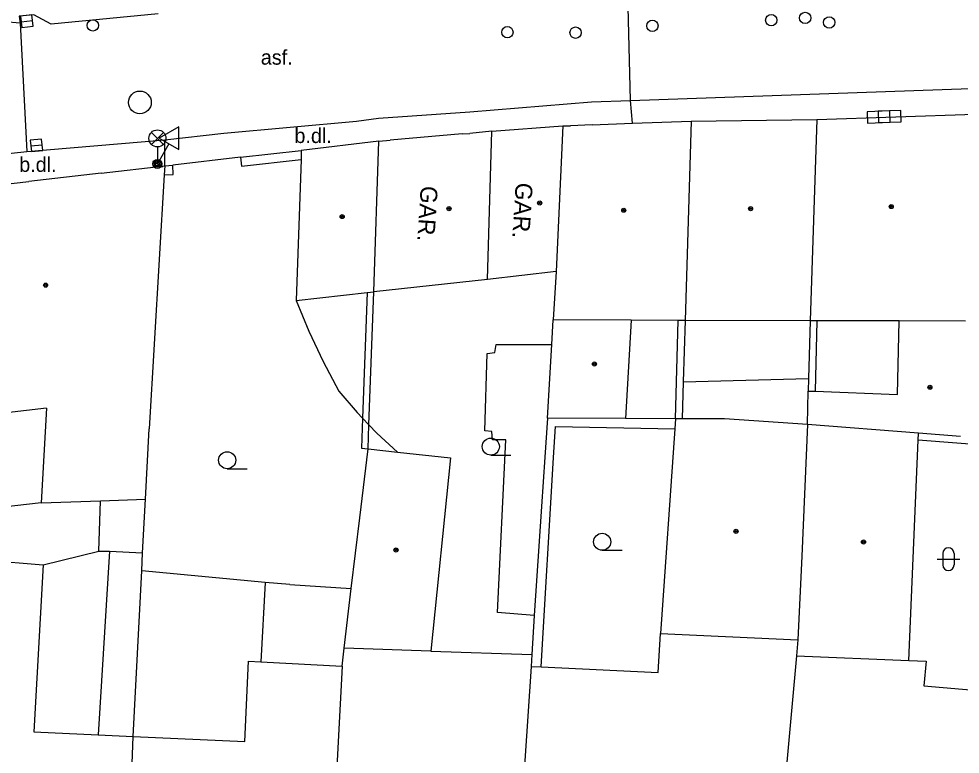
# Model space of a CAD drawing. Extents: x -596229 to -595156, y -1161237 to -1159376.
# Drawn here: x -595584.19 to -595542.77, y -1160915.51 to -1160883.13 of the extents above; entities that cross this region are included whole.
import ezdxf

# ---------------------------------------------------------------- set-up
doc = ezdxf.new("R2010")
doc.units = 0
for name, color, linetype in [('DOP - kresba z DSPS bez souradnic', 7, 'Continuous'), ('DOP - rozhrani ploch obecne', 7, 'Continuous'), ('Level 24', 7, 'Continuous'), ('Level 27', 7, 'Continuous'), ('Level 28', 7, 'Continuous'), ('Level 31', 7, 'Continuous'), ('Level 33', 7, 'Continuous'), ('Level 34', 7, 'Continuous'), ('Level 36', 7, 'Continuous'), ('Level 39', 7, 'Continuous'), ('Specificka linie pasportu komunikaci', 7, 'Continuous'), ('TM - budovy zdene_ betonove - VP', 7, 'Continuous'), ('TM - komunikace - VP', 7, 'Continuous'), ('TM - letecke snimky - pomocna linie', 7, 'Continuous'), ('TM - plot zdeny_ ohradni zed - VP', 7, 'Continuous'), ('TM - podezdivka plotu - VP', 7, 'Continuous'), ('TM - popis objektu', 7, 'Continuous'), ('TM - popis povrchu', 7, 'Continuous'), ('TM - rozhrani ploch obecne - VP', 7, 'Continuous'), ('TM - vstup do budovy - nerozlisene', 7, 'Continuous'), ('TM - vstup do budovy - zdene_ betonove', 7, 'Continuous')]:
    doc.layers.add(name, color=color, linetype=linetype)

msp = doc.modelspace()

# ---------------------------------------------------------------- linework, layer by layer
at = {"layer": 'DOP - kresba z DSPS bez souradnic'}
for points in [[(-595555.3, -1160900.75), (-595555.17, -1160896.41)], [(-595549.07, -1160896.43), (-595549.15, -1160899.52)], [(-595554.95, -1160899.12), (-595549.44, -1160898.97)], [(-595560.66, -1160902.45), (-595560.58, -1160901.08)], [(-595560.58, -1160901.08), (-595555.33, -1160901.18)], [(-595541.02, -1160901.96), (-595544.61, -1160901.68)], [(-595561.2, -1160911.67), (-595560.66, -1160902.45)], [(-595580.67, -1160906.57), (-595580.59, -1160904.35)], [(-595580.2, -1160906.58), (-595580.7, -1160914.66)], [(-595573.35, -1160907.95), (-595573.54, -1160911.45)], [(-595572.27, -1160908.04), (-595573.35, -1160907.95)], [(-595572.27, -1160908.04), (-595569.56, -1160908.21)]]:
    msp.add_lwpolyline(points, dxfattribs=at)
at = {"layer": 'DOP - rozhrani ploch obecne'}
for points in [[(-595554.87, -1160896.41), (-595554.95, -1160899.12)], [(-595549.37, -1160896.43), (-595549.44, -1160898.97)], [(-595554.95, -1160899.12), (-595555, -1160900.75)], [(-595549.44, -1160898.97), (-595549.45, -1160899.52)], [(-595560.93, -1160900.72), (-595561.04, -1160902.44)], [(-595555.3, -1160900.75), (-595557.5, -1160900.73)], [(-595569.11, -1160902.03), (-595568.82, -1160902.06)], [(-595561.04, -1160902.44), (-595561.19, -1160904.6)], [(-595578.74, -1160906.64), (-595578.61, -1160904.28)], [(-595561.19, -1160904.6), (-595561.51, -1160909.41)], [(-595583.11, -1160907.18), (-595580.67, -1160906.57)], [(-595580.67, -1160906.57), (-595580.2, -1160906.58)], [(-595580.2, -1160906.58), (-595578.74, -1160906.64)], [(-595578.78, -1160907.44), (-595578.74, -1160906.64)], [(-595579.15, -1160914.73), (-595578.78, -1160907.44)], [(-595561.51, -1160909.41), (-595561.62, -1160911.12)]]:
    msp.add_lwpolyline(points, dxfattribs=at)
at = {"layer": 'Level 24'}
for points in [[(-595545.862, -1160887.185), (-595546.861, -1160887.22), (-595546.844, -1160887.719), (-595545.845, -1160887.685)], [(-595545.381, -1160887.164), (-595546.38, -1160887.199), (-595546.363, -1160887.698), (-595545.363, -1160887.664)]]:
    msp.add_lwpolyline(points, close=True, dxfattribs=at)
at = {"layer": 'Level 27'}
for p, q in [((-595584.078, -1160883.259), (-595583.582, -1160883.201)), ((-595583.659, -1160888.724), (-595583.161, -1160888.676))]:
    msp.add_line(p, q, dxfattribs=at)
for points in [[(-595584.05, -1160883.507), (-595583.553, -1160883.45), (-595583.61, -1160882.953), (-595584.107, -1160883.01)], [(-595583.635, -1160888.972), (-595583.137, -1160888.925), (-595583.185, -1160888.428), (-595583.682, -1160888.475)]]:
    msp.add_lwpolyline(points, close=True, dxfattribs=at)
msp.add_circle((-595578.86, -1160886.81), 0.5, dxfattribs=at)
at = {"layer": 'Level 28'}
for centre in [(-595551.08, -1160883.19), (-595549.59, -1160883.09), (-595548.53, -1160883.29), (-595562.69, -1160883.72), (-595559.69, -1160883.74), (-595556.31, -1160883.44)]:
    msp.add_circle(centre, 0.25, dxfattribs=at)
at = {"layer": 'Level 31'}
msp.add_circle((-595580.93, -1160883.42), 0.25, dxfattribs=at)
at = {"layer": 'Level 33'}
for p, q in [((-595578.355, -1160888.66), (-595577.825, -1160888.13)), ((-595578.355, -1160888.13), (-595577.825, -1160888.66)), ((-595578.09, -1160888.77), (-595578.09, -1160889.52))]:
    msp.add_line(p, q, dxfattribs=at)
for centre, radius in [((-595578.09, -1160888.395), 0.375), ((-595578.09, -1160889.52), 0.2), ((-595578.09, -1160889.52), 0.145), ((-595578.09, -1160889.52), 0.0876)]:
    msp.add_circle(centre, radius, dxfattribs=at)
at = {"layer": 'Level 34'}
for p, q in [((-595577.581, -1160888.638), (-595578.09, -1160889.52)), ((-595578.307, -1160889.395), (-595577.873, -1160889.645))]:
    msp.add_line(p, q, dxfattribs=at)
msp.add_lwpolyline([(-595578.014, -1160888.388), (-595577.148, -1160888.888), (-595577.148, -1160887.888)], close=True, dxfattribs=at)
at = {"layer": 'Level 36'}
for p, q in [((-595563.42, -1160902.345), (-595562.545, -1160902.345)), ((-595575.02, -1160902.945), (-595574.145, -1160902.945)), ((-595558.52, -1160906.535), (-595557.645, -1160906.535)), ((-595543.536, -1160906.676), (-595543.536, -1160907.176)), ((-595543.036, -1160906.676), (-595543.036, -1160907.176)), ((-595543.786, -1160906.926), (-595542.786, -1160906.926))]:
    msp.add_line(p, q, dxfattribs=at)
for centre in [(-595563.42, -1160901.97), (-595575.02, -1160902.57), (-595558.52, -1160906.16)]:
    msp.add_circle(centre, 0.375, dxfattribs=at)
for centre, start, end in [((-595543.286, -1160906.676), 0, 180), ((-595543.286, -1160907.176), 180, 0)]:
    msp.add_arc(centre, 0.25, start, end, dxfattribs=at)
at = {"layer": 'Level 39'}
for centre, radius in [((-595565.26, -1160891.49), 0.09), ((-595561.27, -1160891.24), 0.09), ((-595561.27, -1160891.24), 0.0398), ((-595551.99, -1160891.49), 0.09), ((-595545.8, -1160891.4), 0.09), ((-595545.8, -1160891.4), 0.0398), ((-595569.96, -1160891.84), 0.09), ((-595569.96, -1160891.84), 0.0398), ((-595565.26, -1160891.49), 0.0398), ((-595557.57, -1160891.56), 0.09), ((-595557.57, -1160891.56), 0.0398), ((-595551.99, -1160891.49), 0.0398), ((-595583.01, -1160894.86), 0.09), ((-595583.01, -1160894.86), 0.0398), ((-595558.86, -1160898.33), 0.09), ((-595558.86, -1160898.33), 0.0398), ((-595544.1, -1160899.36), 0.09), ((-595544.1, -1160899.36), 0.0398), ((-595552.63, -1160905.7), 0.09), ((-595552.63, -1160905.7), 0.0398), ((-595547.02, -1160906.17), 0.09), ((-595547.02, -1160906.17), 0.0398), ((-595567.59, -1160906.52), 0.09), ((-595567.59, -1160906.52), 0.0398)]:
    msp.add_circle(centre, radius, dxfattribs=at)
at = {"layer": 'Specificka linie pasportu komunikaci'}
for points in [[(-595557.27, -1160886.73), (-595557.4, -1160881.42), (-595557.41, -1160881.31)], [(-595557.19, -1160887.73), (-595557.27, -1160886.73)], [(-595577.77, -1160889.6), (-595577.77, -1160888.46)]]:
    msp.add_lwpolyline(points, dxfattribs=at)
at = {"layer": 'TM - budovy zdene_ betonove - VP'}
for points in [[(-595557.19, -1160887.73), (-595554.6, -1160887.64)], [(-595554.6, -1160887.64), (-595554.87, -1160896.41)], [(-595554.6, -1160887.64), (-595549.07, -1160887.57)], [(-595549.07, -1160887.57), (-595549.37, -1160896.43)], [(-595549.07, -1160887.57), (-595542.12, -1160887.33)], [(-595563.57, -1160894.61), (-595563.38, -1160888.08)], [(-595563.38, -1160888.08), (-595560.25, -1160887.85)], [(-595560.25, -1160887.85), (-595560.55, -1160894.26)], [(-595560.25, -1160887.85), (-595559.91, -1160887.84)], [(-595558.96, -1160887.8), (-595557.19, -1160887.73)], [(-595568.34, -1160888.52), (-595567.85, -1160888.48)], [(-595564.68, -1160888.2), (-595564.35, -1160888.18)], [(-595568.34, -1160888.52), (-595571.76, -1160888.93)], [(-595568.56, -1160895.15), (-595568.34, -1160888.52)], [(-595571.77, -1160889.33), (-595571.98, -1160895.53)], [(-595571.76, -1160888.93), (-595571.77, -1160889.33)], [(-595580.57, -1160889.93), (-595577.77, -1160889.6)], [(-595577.77, -1160889.6), (-595577.79, -1160890)], [(-595577.79, -1160890), (-595578.45, -1160901.19)], [(-595584.91, -1160890.43), (-595583.74, -1160890.3)], [(-595560.55, -1160894.26), (-595563.57, -1160894.61)], [(-595560.55, -1160894.26), (-595560.68, -1160896.39)], [(-595563.57, -1160894.61), (-595568.56, -1160895.15)], [(-595571.98, -1160895.53), (-595568.86, -1160895.18)], [(-595568.86, -1160895.18), (-595568.56, -1160895.15)], [(-595560.74, -1160897.47), (-595560.68, -1160896.39)], [(-595557.24, -1160896.4), (-595560.68, -1160896.39)], [(-595557.24, -1160896.4), (-595557.5, -1160900.73)], [(-595555.17, -1160896.41), (-595557.24, -1160896.4)], [(-595554.87, -1160896.41), (-595555.17, -1160896.41)], [(-595549.37, -1160896.43), (-595554.87, -1160896.41)], [(-595549.07, -1160896.43), (-595549.37, -1160896.43)], [(-595545.45, -1160896.43), (-595549.07, -1160896.43)], [(-595545.52, -1160899.68), (-595545.45, -1160896.43)], [(-595542.54, -1160896.44), (-595545.45, -1160896.43)], [(-595560.93, -1160900.72), (-595560.74, -1160897.47)], [(-595549.49, -1160900.99), (-595549.45, -1160899.52)], [(-595549.45, -1160899.52), (-595549.15, -1160899.52)], [(-595549.15, -1160899.52), (-595545.52, -1160899.68)], [(-595582.97, -1160900.28), (-595587.76, -1160900.83)], [(-595557.5, -1160900.73), (-595560.93, -1160900.72)], [(-595555.3, -1160900.75), (-595555.33, -1160901.18)], [(-595555, -1160900.75), (-595555.3, -1160900.75)], [(-595553.14, -1160900.75), (-595555, -1160900.75)], [(-595549.49, -1160900.99), (-595553.14, -1160900.75)], [(-595578.61, -1160904.28), (-595578.45, -1160901.19)], [(-595555.33, -1160901.18), (-595555.95, -1160910.2)], [(-595549.49, -1160900.99), (-595549.74, -1160906.8)], [(-595544.6, -1160901.38), (-595549.49, -1160900.99)], [(-595545.03, -1160911.39), (-595544.61, -1160901.68)], [(-595544.61, -1160901.68), (-595544.6, -1160901.38)], [(-595542.75, -1160901.53), (-595544.6, -1160901.38)], [(-595569.19, -1160905.11), (-595568.82, -1160902.06)], [(-595568.82, -1160902.06), (-595567.53, -1160902.21)], [(-595567.53, -1160902.21), (-595565.2, -1160902.47)], [(-595565.2, -1160902.47), (-595566.06, -1160910.97)], [(-595569.56, -1160908.21), (-595569.19, -1160905.11)], [(-595588.09, -1160906.76), (-595583.11, -1160907.18)], [(-595549.74, -1160906.8), (-595549.91, -1160910.48)], [(-595583.11, -1160907.18), (-595583.52, -1160914.53)], [(-595569.87, -1160910.85), (-595569.56, -1160908.21)], [(-595556.06, -1160911.91), (-595555.95, -1160910.2)], [(-595555.95, -1160910.2), (-595549.91, -1160910.48)], [(-595569.96, -1160911.64), (-595569.87, -1160910.85)], [(-595566.06, -1160910.97), (-595569.87, -1160910.85)], [(-595549.91, -1160910.48), (-595549.97, -1160911.18)], [(-595566.06, -1160910.97), (-595561.62, -1160911.12)], [(-595561.62, -1160911.12), (-595561.65, -1160911.65)], [(-595549.97, -1160911.18), (-595551.01, -1160922.63)], [(-595549.97, -1160911.18), (-595545.03, -1160911.39)], [(-595574.24, -1160914.95), (-595574.08, -1160911.42)], [(-595574.08, -1160911.42), (-595573.54, -1160911.45)], [(-595573.54, -1160911.45), (-595569.96, -1160911.64)], [(-595569.96, -1160911.64), (-595570.51, -1160921.91)], [(-595561.65, -1160911.65), (-595562.35, -1160922.15)], [(-595561.65, -1160911.65), (-595561.2, -1160911.67)], [(-595561.2, -1160911.67), (-595556.06, -1160911.91)], [(-595545.03, -1160911.39), (-595544.27, -1160911.42)], [(-595544.27, -1160911.42), (-595544.36, -1160912.5)], [(-595544.36, -1160912.5), (-595541.81, -1160912.72)], [(-595583.52, -1160914.53), (-595580.7, -1160914.66)], [(-595580.7, -1160914.66), (-595579.15, -1160914.73)], [(-595579.4, -1160921.51), (-595579.15, -1160914.73)], [(-595579.15, -1160914.73), (-595574.24, -1160914.95)]]:
    msp.add_lwpolyline(points, dxfattribs=at)
at = {"layer": 'TM - komunikace - VP'}
for points in [[(-595578.05, -1160882.91), (-595582.76, -1160883.37), (-595583.52, -1160882.96), (-595584.17, -1160883.02), (-595584.13, -1160883.32)], [(-595584.13, -1160883.32), (-595584.82, -1160883.27)], [(-595557.27, -1160886.73), (-595519.88, -1160885.41), (-595509.52, -1160885.15), (-595494.15, -1160884.66)], [(-595577.77, -1160888.46), (-595575.16, -1160888.16), (-595569.33, -1160887.63), (-595568.36, -1160887.51), (-595564.34, -1160887.22), (-595558.99, -1160886.79), (-595557.27, -1160886.73)], [(-595583.84, -1160888.98), (-595577.77, -1160888.46)], [(-595589.72, -1160889.5), (-595585.07, -1160889.1), (-595583.84, -1160888.98)]]:
    msp.add_lwpolyline(points, dxfattribs=at)
at = {"layer": 'TM - letecke snimky - pomocna linie'}
for points in [[(-595571.98, -1160895.53), (-595571.42, -1160896.89), (-595570.8, -1160898.22), (-595570.1, -1160899.52)], [(-595561.51, -1160909.41), (-595563.12, -1160909.28), (-595562.76, -1160901.67), (-595563.35, -1160901.67), (-595563.38, -1160901.3), (-595563.68, -1160901.27), (-595563.58, -1160897.87), (-595563.25, -1160897.83), (-595563.19, -1160897.47), (-595560.74, -1160897.47)], [(-595570.1, -1160899.52), (-595569.3, -1160900.47), (-595569.06, -1160900.71)], [(-595582.97, -1160900.28), (-595583.2, -1160904.44)], [(-595569.06, -1160900.71), (-595568.78, -1160901.01)], [(-595568.78, -1160901.01), (-595568.44, -1160901.37), (-595567.53, -1160902.21)], [(-595583.2, -1160904.44), (-595587.99, -1160904.99)], [(-595583.2, -1160904.44), (-595580.59, -1160904.35)], [(-595580.59, -1160904.35), (-595578.61, -1160904.28)], [(-595573.35, -1160907.95), (-595578.78, -1160907.44)]]:
    msp.add_lwpolyline(points, dxfattribs=at)
at = {"layer": 'TM - plot zdeny_ ohradni zed - VP'}
for points in [[(-595574.43, -1160889.22), (-595574.39, -1160889.62), (-595571.77, -1160889.33)], [(-595577.79, -1160890), (-595577.39, -1160889.98), (-595577.41, -1160889.58)], [(-595568.86, -1160895.18), (-595569.06, -1160900.71)], [(-595569.06, -1160900.71), (-595569.11, -1160902.03)]]:
    msp.add_lwpolyline(points, dxfattribs=at)
at = {"layer": 'TM - podezdivka plotu - VP'}
for points in [[(-595574.43, -1160889.22), (-595571.76, -1160888.93)], [(-595577.77, -1160889.6), (-595577.41, -1160889.58)], [(-595568.78, -1160901.01), (-595568.56, -1160895.15)], [(-595568.82, -1160902.06), (-595568.78, -1160901.01)]]:
    msp.add_lwpolyline(points, dxfattribs=at)
at = {"layer": 'TM - rozhrani ploch obecne - VP'}
msp.add_lwpolyline([(-595584.13, -1160883.32), (-595583.84, -1160888.98)], dxfattribs=at)
at = {"layer": 'TM - vstup do budovy - nerozlisene'}
msp.add_lwpolyline([(-595574.43, -1160889.22), (-595577.41, -1160889.58)], dxfattribs=at)
at = {"layer": 'TM - vstup do budovy - zdene_ betonove'}
for points in [[(-595563.38, -1160888.08), (-595564.35, -1160888.18)], [(-595558.96, -1160887.8), (-595559.91, -1160887.84)], [(-595564.68, -1160888.2), (-595567.85, -1160888.48)], [(-595580.57, -1160889.93), (-595583.74, -1160890.3)]]:
    msp.add_lwpolyline(points, dxfattribs=at)

# ---------------------------------------------------------------- texts
at = {"layer": 'TM - popis objektu'}
for p in [(-595566.5, -1160890.47), (-595562.32, -1160890.33)]:
    msp.add_text('GAR.', height=0.75, rotation=266.36, dxfattribs=at).set_placement(p)
at = {"layer": 'TM - popis povrchu'}
for s, p in [('asf.', (-595573.54, -1160885.15)), ('b.dl.', (-595572.06, -1160888.6)), ('b.dl.', (-595584.17, -1160889.87))]:
    msp.add_text(s, height=0.65, dxfattribs=at).set_placement(p)

doc.saveas('drawing.dxf')
